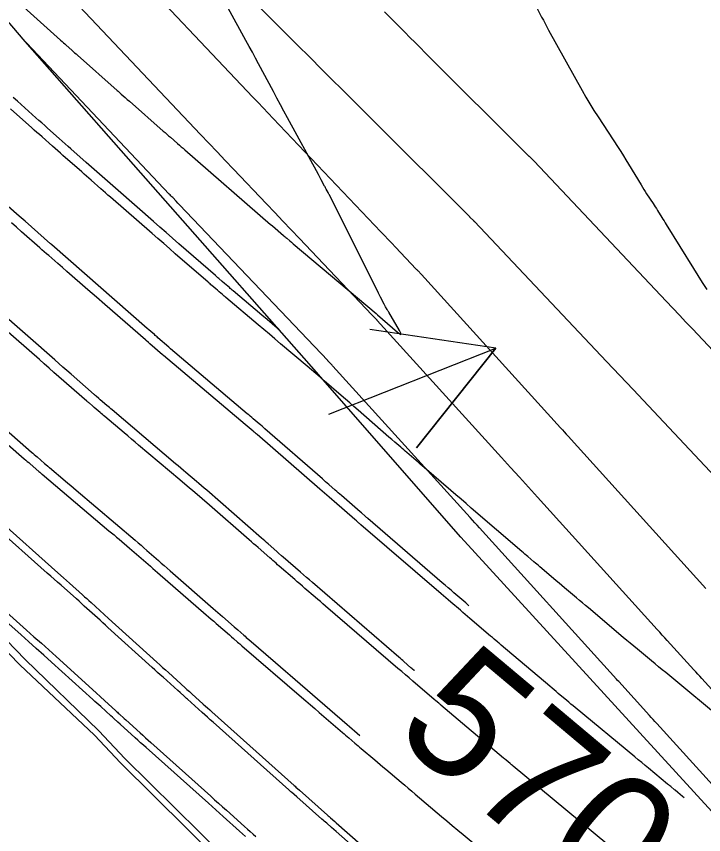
# Model space of a CAD drawing. Extents: x 954385 to 988206, y 1868364 to 1924553.
# Drawn here: x 955392.42 to 955424.79, y 1923299.12 to 1923337.66 of the extents above; entities that cross this region are included whole.
import ezdxf

# ---------------------------------------------------------------- set-up
doc = ezdxf.new("R2010")
doc.units = 0
for name, color, linetype in [('13', 7, 'Continuous'), ('16', 7, 'Continuous'), ('23', 7, 'Continuous'), ('24', 7, 'Continuous'), ('26', 7, 'Continuous'), ('5', 7, 'Continuous'), ('6', 7, 'Continuous'), ('7', 7, 'Continuous'), ('Default', 7, 'Continuous')]:
    doc.layers.add(name, color=color, linetype=linetype)

msp = doc.modelspace()

# ---------------------------------------------------------------- linework, layer by layer
at = {"layer": '13'}
for points in [[(955400.314, 1923341.68), (955405.811, 1923336.16), (955406.095, 1923335.875), (955406.379, 1923335.591), (955406.664, 1923335.306), (955406.948, 1923335.022), (955408.088, 1923333.886), (955408.373, 1923333.602), (955408.657, 1923333.318), (955408.942, 1923333.033), (955409.227, 1923332.749), (955413.743, 1923328.245), (955413.756, 1923328.232), (955413.768, 1923328.22), (955413.781, 1923328.207), (955413.794, 1923328.194), (955413.949, 1923328.044), (955413.962, 1923328.031), (955413.975, 1923328.019), (955413.988, 1923328.006), (955414, 1923327.993), (955420.218, 1923321.405), (955420.531, 1923321.074), (955420.844, 1923320.742), (955421.157, 1923320.41), (955421.469, 1923320.079), (955427.507, 1923313.663)], [(955397.231, 1923340.565), (955403.565, 1923333.856), (955403.802, 1923333.605), (955404.039, 1923333.354), (955404.277, 1923333.103), (955404.515, 1923332.853), (955409.585, 1923327.516), (955409.756, 1923327.336), (955409.928, 1923327.156), (955410.099, 1923326.975), (955410.271, 1923326.795), (955411.258, 1923325.757), (955411.279, 1923325.735), (955411.299, 1923325.714), (955411.32, 1923325.692), (955411.341, 1923325.671), (955411.491, 1923325.516), (955411.504, 1923325.502), (955411.508, 1923325.497), (955418.047, 1923318.287), (955418.137, 1923318.187), (955418.228, 1923318.087), (955418.318, 1923317.987), (955418.409, 1923317.887), (955424.895, 1923310.718)], [(955429.071, 1923301.671), (955424.701, 1923306.475), (955424.608, 1923306.577), (955424.516, 1923306.678), (955424.424, 1923306.78), (955424.331, 1923306.882), (955423.076, 1923308.265), (955422.959, 1923308.393), (955422.843, 1923308.522), (955422.726, 1923308.651), (955422.609, 1923308.78), (955416.968, 1923315.016), (955416.545, 1923315.483), (955416.122, 1923315.95), (955415.699, 1923316.417), (955415.276, 1923316.883), (955409.421, 1923323.341), (955409.407, 1923323.355), (955409.394, 1923323.369), (955409.381, 1923323.383), (955409.367, 1923323.397), (955409.217, 1923323.553), (955409.194, 1923323.577), (955409.171, 1923323.6), (955405.754, 1923327.194), (955405.365, 1923327.603), (955404.977, 1923328.011), (955404.588, 1923328.42), (955404.2, 1923328.828), (955402.647, 1923330.463), (955402.259, 1923330.872), (955401.871, 1923331.281), (955401.483, 1923331.691), (955401.096, 1923332.1), (955395.118, 1923338.433)], [(955409.752, 1923337.873), (955410.716, 1923336.912), (955410.957, 1923336.672), (955411.198, 1923336.432), (955411.439, 1923336.191), (955411.68, 1923335.951), (955416.55, 1923331.094), (955416.563, 1923331.082), (955416.576, 1923331.069), (955416.589, 1923331.056), (955416.601, 1923331.044), (955416.757, 1923330.893), (955416.77, 1923330.881), (955416.782, 1923330.868), (955416.795, 1923330.855), (955416.807, 1923330.842), (955423.033, 1923324.247), (955423.342, 1923323.919), (955423.651, 1923323.592), (955423.96, 1923323.264), (955424.269, 1923322.936), (955430.343, 1923316.482)], [(955427.226, 1923299.248), (955422.583, 1923304.352), (955422.497, 1923304.446), (955422.41, 1923304.541), (955422.324, 1923304.636), (955422.238, 1923304.731), (955420.791, 1923306.326), (955420.737, 1923306.385), (955420.683, 1923306.444), (955414.239, 1923313.567), (955414.128, 1923313.69), (955414.017, 1923313.813), (955413.906, 1923313.936), (955413.794, 1923314.058), (955407.333, 1923321.184), (955407.311, 1923321.208), (955407.289, 1923321.232), (955407.266, 1923321.256), (955407.243, 1923321.279), (955407.091, 1923321.437), (955407.084, 1923321.444), (955400.107, 1923328.781), (955400.026, 1923328.867), (955399.945, 1923328.952), (955399.783, 1923329.122), (955399.742, 1923329.165), (955399.702, 1923329.208), (955399.661, 1923329.25), (955399.621, 1923329.293), (955392.92, 1923336.391)]]:
    msp.add_lwpolyline(points, dxfattribs=at)
at = {"layer": '16'}
for points in [[(955391.328, 1923339.39), (955394.505, 1923336.536), (955394.571, 1923336.477), (955394.637, 1923336.418), (955394.703, 1923336.36), (955394.769, 1923336.301), (955395.033, 1923336.066), (955395.099, 1923336.008), (955395.165, 1923335.949), (955395.231, 1923335.89), (955395.297, 1923335.832), (955397.169, 1923334.172), (955397.217, 1923334.13), (955397.264, 1923334.088), (955397.312, 1923334.046), (955397.36, 1923334.004), (955397.55, 1923333.836), (955397.645, 1923333.752), (955397.741, 1923333.668), (955399.339, 1923332.26), (955399.423, 1923332.186), (955399.508, 1923332.112), (955399.592, 1923332.038), (955399.677, 1923331.964), (955400.016, 1923331.669), (955400.1, 1923331.596), (955400.185, 1923331.522), (955400.27, 1923331.448), (955400.354, 1923331.375), (955404.397, 1923327.859), (955404.425, 1923327.835), (955404.48, 1923327.787), (955405, 1923327.339), (955405.038, 1923327.307), (955405.076, 1923327.275), (955405.114, 1923327.243), (955405.152, 1923327.21), (955405.304, 1923327.082), (955405.38, 1923327.018), (955405.456, 1923326.954), (955409.363, 1923323.662), (955409.381, 1923323.646), (955409.437, 1923323.598), (955410.374, 1923322.784), (955410.481, 1923322.7), (955410.533, 1923322.684), (955410.527, 1923322.737), (955410.465, 1923322.859), (955409.96, 1923323.73), (955409.942, 1923323.762), (955409.923, 1923323.793), (955409.905, 1923323.824), (955409.886, 1923323.856), (955409.81, 1923323.98), (955409.792, 1923324.011), (955409.774, 1923324.043), (955409.756, 1923324.075), (955409.739, 1923324.107), (955409.572, 1923324.433), (955409.539, 1923324.498), (955409.505, 1923324.564), (955409.472, 1923324.629), (955409.44, 1923324.694), (955407.183, 1923329.209), (955407.163, 1923329.248), (955407.143, 1923329.286), (955407.123, 1923329.325), (955407.103, 1923329.363), (955407.02, 1923329.515), (955406.999, 1923329.553), (955406.978, 1923329.592), (955406.958, 1923329.63), (955406.938, 1923329.668), (955406.783, 1923329.963), (955406.75, 1923330.025), (955406.718, 1923330.087), (955406.684, 1923330.148), (955406.651, 1923330.21), (955405.189, 1923332.885), (955405.022, 1923333.193), (955404.855, 1923333.501), (955404.689, 1923333.809), (955404.524, 1923334.118), (955403.831, 1923335.421), (955403.683, 1923335.697), (955403.535, 1923335.972), (955403.385, 1923336.247), (955403.235, 1923336.521), (955402.396, 1923338.04)], [(955416.76, 1923338.402), (955417.161, 1923337.63), (955417.242, 1923337.475), (955417.324, 1923337.321), (955417.407, 1923337.167), (955417.491, 1923337.014), (955419.068, 1923334.171), (955419.248, 1923333.855), (955419.433, 1923333.542), (955419.623, 1923333.232), (955419.819, 1923332.926), (955420.759, 1923331.489), (955420.885, 1923331.294), (955421.01, 1923331.098), (955421.132, 1923330.901), (955421.253, 1923330.703), (955421.844, 1923329.721), (955421.908, 1923329.616), (955421.973, 1923329.511), (955422.04, 1923329.408), (955422.107, 1923329.305), (955422.409, 1923328.852), (955422.462, 1923328.771), (955422.515, 1923328.689), (955422.567, 1923328.607), (955422.619, 1923328.524), (955422.823, 1923328.192), (955422.874, 1923328.109), (955422.925, 1923328.026), (955422.976, 1923327.943), (955423.028, 1923327.86), (955424.31, 1923325.781), (955424.517, 1923325.449), (955424.726, 1923325.119), (955424.938, 1923324.79)], [(955425.921, 1923304.341), (955423.007, 1923306.75), (955422.84, 1923306.888), (955422.673, 1923307.026), (955422.506, 1923307.164), (955422.339, 1923307.303), (955421.672, 1923307.855), (955421.505, 1923307.994), (955421.339, 1923308.132), (955421.173, 1923308.271), (955421.007, 1923308.411), (955419.363, 1923309.799), (955419.225, 1923309.916), (955419.087, 1923310.032), (955418.948, 1923310.149), (955418.81, 1923310.266), (955418.244, 1923310.745), (955418.113, 1923310.855), (955417.982, 1923310.966), (955417.852, 1923311.077), (955417.721, 1923311.187), (955417.081, 1923311.732), (955417.01, 1923311.792), (955416.939, 1923311.852), (955416.868, 1923311.912), (955416.798, 1923311.973), (955416.515, 1923312.213), (955416.444, 1923312.274), (955416.373, 1923312.334), (955416.303, 1923312.394), (955416.232, 1923312.455), (955413.848, 1923314.503), (955413.607, 1923314.71), (955413.366, 1923314.917), (955413.125, 1923315.124), (955412.884, 1923315.331), (955411.632, 1923316.408), (955411.535, 1923316.491), (955411.438, 1923316.575), (955411.341, 1923316.659), (955411.245, 1923316.742), (955410.804, 1923317.125), (955410.734, 1923317.185), (955410.665, 1923317.245), (955410.596, 1923317.306), (955410.526, 1923317.366), (955410.248, 1923317.607), (955410.11, 1923317.728), (955409.971, 1923317.848), (955408.523, 1923319.107), (955408.323, 1923319.281), (955408.123, 1923319.454), (955407.923, 1923319.628), (955407.723, 1923319.802), (955406.924, 1923320.498), (955406.723, 1923320.672), (955406.523, 1923320.845), (955406.321, 1923321.017), (955406.119, 1923321.188), (955404.868, 1923322.242), (955404.602, 1923322.466), (955404.336, 1923322.69), (955404.07, 1923322.914), (955403.804, 1923323.139), (955402.288, 1923324.418), (955402.248, 1923324.452), (955402.208, 1923324.486), (955402.169, 1923324.52), (955402.129, 1923324.554), (955401.97, 1923324.69), (955401.891, 1923324.759), (955401.812, 1923324.827), (955401.629, 1923324.985), (955401.585, 1923325.022), (955401.541, 1923325.06), (955401.498, 1923325.098), (955401.454, 1923325.136), (955399.906, 1923326.483), (955399.633, 1923326.72), (955399.361, 1923326.957), (955399.088, 1923327.194), (955398.816, 1923327.431), (955396.846, 1923329.147), (955396.733, 1923329.246), (955396.62, 1923329.345), (955396.507, 1923329.443), (955396.395, 1923329.542), (955395.945, 1923329.938), (955395.833, 1923330.037), (955395.72, 1923330.136), (955395.608, 1923330.235), (955395.496, 1923330.335), (955394.613, 1923331.113), (955394.491, 1923331.221), (955394.368, 1923331.329), (955394.246, 1923331.438), (955394.123, 1923331.546), (955393.634, 1923331.98), (955393.511, 1923332.089), (955393.389, 1923332.197), (955393.266, 1923332.306), (955393.144, 1923332.415), (955392.136, 1923333.31)], [(955423.878, 1923300.855), (955423.803, 1923300.917), (955423.573, 1923301.107), (955423.452, 1923301.207), (955423.422, 1923301.232), (955423.239, 1923301.384), (955423.204, 1923301.413), (955423.168, 1923301.443), (955423.133, 1923301.472), (955423.097, 1923301.502), (955422.197, 1923302.246), (955422.035, 1923302.379), (955421.874, 1923302.513), (955421.712, 1923302.647), (955421.55, 1923302.781), (955418.742, 1923305.105), (955418.642, 1923305.188), (955418.543, 1923305.271), (955418.443, 1923305.354), (955418.344, 1923305.438), (955417.947, 1923305.773), (955417.848, 1923305.857), (955417.749, 1923305.94), (955417.65, 1923306.024), (955417.551, 1923306.108), (955415.257, 1923308.047), (955415.216, 1923308.082), (955415.174, 1923308.117), (955415.132, 1923308.153), (955415.091, 1923308.188), (955414.924, 1923308.33), (955414.841, 1923308.4), (955414.758, 1923308.471), (955413.787, 1923309.297), (955413.673, 1923309.394), (955413.559, 1923309.492), (955413.445, 1923309.589), (955413.332, 1923309.686), (955412.878, 1923310.076), (955412.764, 1923310.174), (955412.651, 1923310.271), (955412.537, 1923310.369), (955412.424, 1923310.467), (955408.652, 1923313.71), (955408.629, 1923313.731), (955408.605, 1923313.751), (955408.581, 1923313.771), (955408.558, 1923313.792), (955408.44, 1923313.894), (955408.369, 1923313.955), (955407.384, 1923314.811), (955407.272, 1923314.909), (955407.159, 1923315.007), (955406.934, 1923315.202), (955406.821, 1923315.3), (955406.709, 1923315.398), (955403.767, 1923317.959), (955403.719, 1923318), (955403.672, 1923318.041), (955403.625, 1923318.081), (955403.577, 1923318.121), (955403.387, 1923318.282), (955403.291, 1923318.362), (955403.196, 1923318.442), (955399.347, 1923321.691), (955399.335, 1923321.702), (955399.31, 1923321.723), (955398.706, 1923322.244), (955398.672, 1923322.274), (955398.638, 1923322.303), (955398.536, 1923322.392), (955398.502, 1923322.421), (955396.594, 1923324.083), (955396.193, 1923324.432), (955395.792, 1923324.782), (955394.804, 1923325.643), (955394.589, 1923325.83), (955394.375, 1923326.016), (955393.946, 1923326.39), (955393.839, 1923326.483), (955393.732, 1923326.577), (955393.625, 1923326.671), (955393.518, 1923326.765), (955392.665, 1923327.517), (955392.426, 1923327.728), (955392.188, 1923327.939)], [(955434.566, 1923269.532), (955427.026, 1923276.115), (955419.36, 1923282.565), (955416.875, 1923284.631), (955412.15, 1923288.602), (955411.797, 1923288.897), (955411.387, 1923289.24), (955406.788, 1923293.242), (955403.567, 1923296.344), (955402.028, 1923297.845), (955397.327, 1923302.509), (955396.099, 1923303.811), (955392.576, 1923307.124), (955388.578, 1923311.227), (955387.953, 1923311.866), (955383.437, 1923316.711), (955381.374, 1923318.952), (955378.994, 1923321.623), (955374.705, 1923326.677)], [(955420.236, 1923298.693), (955415.822, 1923302.347), (955415.785, 1923302.378), (955415.747, 1923302.41), (955415.709, 1923302.441), (955415.672, 1923302.473), (955415.484, 1923302.632), (955415.41, 1923302.695), (955415.372, 1923302.727), (955412.418, 1923305.225), (955412.392, 1923305.247), (955412.366, 1923305.269), (955412.34, 1923305.291), (955412.314, 1923305.313), (955412.183, 1923305.424), (955412.105, 1923305.491), (955411.098, 1923306.348), (955410.921, 1923306.499), (955410.745, 1923306.649), (955410.569, 1923306.8), (955410.393, 1923306.951), (955406.983, 1923309.884), (955406.862, 1923309.989), (955406.741, 1923310.093), (955406.619, 1923310.197), (955406.498, 1923310.301), (955406.014, 1923310.718), (955405.893, 1923310.823), (955405.772, 1923310.927), (955405.651, 1923311.032), (955405.531, 1923311.137), (955404.8, 1923311.771), (955404.727, 1923311.835), (955404.654, 1923311.899), (955404.507, 1923312.026), (955404.434, 1923312.09), (955404.361, 1923312.154), (955403.803, 1923312.64), (955403.698, 1923312.731), (955403.593, 1923312.823), (955403.488, 1923312.914), (955403.382, 1923313.006), (955401.514, 1923314.632), (955401.167, 1923314.933), (955400.819, 1923315.233), (955400.47, 1923315.531), (955400.119, 1923315.828), (955398.18, 1923317.465), (955398.01, 1923317.609), (955397.839, 1923317.753), (955397.668, 1923317.898), (955397.498, 1923318.042), (955396.585, 1923318.813), (955396.53, 1923318.86), (955396.474, 1923318.908), (955396.418, 1923318.955), (955396.363, 1923319.003), (955396.089, 1923319.239), (955396.003, 1923319.314), (955395.859, 1923319.438), (955395.83, 1923319.462), (955395.802, 1923319.487), (955395.773, 1923319.512), (955395.745, 1923319.537), (955394.422, 1923320.69), (955394.192, 1923320.891), (955393.963, 1923321.092), (955393.733, 1923321.292), (955393.503, 1923321.492), (955391.166, 1923323.528)], [(955388.527, 1923320.543), (955392.792, 1923316.823), (955392.862, 1923316.762), (955392.932, 1923316.701), (955393.003, 1923316.64), (955393.073, 1923316.579), (955393.482, 1923316.226), (955393.524, 1923316.19), (955393.579, 1923316.142), (955393.607, 1923316.118), (955393.634, 1923316.095), (955396.781, 1923313.434), (955396.9, 1923313.334), (955397.019, 1923313.233), (955397.138, 1923313.133), (955397.256, 1923313.033), (955397.746, 1923312.619), (955397.858, 1923312.525), (955397.969, 1923312.43), (955398.08, 1923312.334), (955398.191, 1923312.238), (955398.633, 1923311.853), (955398.743, 1923311.757), (955398.854, 1923311.661), (955398.964, 1923311.565), (955399.075, 1923311.468), (955401.357, 1923309.479), (955401.477, 1923309.375), (955401.596, 1923309.271), (955401.715, 1923309.167), (955401.835, 1923309.063), (955402.455, 1923308.524), (955402.551, 1923308.44), (955402.648, 1923308.356), (955402.842, 1923308.187), (955402.891, 1923308.145), (955402.939, 1923308.103), (955402.988, 1923308.061), (955403.036, 1923308.019), (955405.853, 1923305.594), (955406.061, 1923305.415), (955406.268, 1923305.236), (955406.476, 1923305.057), (955406.684, 1923304.879), (955407.784, 1923303.932), (955407.857, 1923303.869), (955407.93, 1923303.807), (955408.004, 1923303.744), (955408.077, 1923303.682), (955408.37, 1923303.432), (955408.443, 1923303.37), (955408.517, 1923303.307), (955408.59, 1923303.245), (955408.663, 1923303.183), (955409.297, 1923302.642), (955409.427, 1923302.531), (955409.558, 1923302.421), (955409.688, 1923302.31), (955409.819, 1923302.2), (955410.547, 1923301.583), (955410.712, 1923301.444), (955410.877, 1923301.304), (955411.042, 1923301.165), (955411.207, 1923301.025), (955412.443, 1923299.979), (955412.697, 1923299.764), (955412.952, 1923299.55), (955413.208, 1923299.337), (955413.464, 1923299.124), (955414.49, 1923298.275)], [(955410.169, 1923296.901), (955407.477, 1923299.266), (955407.367, 1923299.363), (955407.256, 1923299.46), (955407.036, 1923299.654), (955406.981, 1923299.702), (955406.925, 1923299.751), (955406.87, 1923299.799), (955406.815, 1923299.848), (955405.631, 1923300.896), (955405.507, 1923301.005), (955405.382, 1923301.115), (955405.351, 1923301.143), (955405.32, 1923301.17), (955405.289, 1923301.198), (955405.258, 1923301.225), (955401.684, 1923304.418), (955401.556, 1923304.533), (955401.427, 1923304.648), (955401.298, 1923304.763), (955401.169, 1923304.878), (955400.473, 1923305.501), (955400.435, 1923305.535), (955400.397, 1923305.569), (955400.359, 1923305.603), (955400.321, 1923305.637), (955400.133, 1923305.807), (955400.019, 1923305.909), (955399.328, 1923306.533), (955399.2, 1923306.648), (955399.072, 1923306.764), (955398.944, 1923306.879), (955398.817, 1923306.995), (955396.734, 1923308.878), (955396.611, 1923308.99), (955396.487, 1923309.102), (955396.363, 1923309.214), (955396.24, 1923309.326), (955395.745, 1923309.774), (955395.621, 1923309.886), (955395.497, 1923309.997), (955395.373, 1923310.109), (955395.248, 1923310.22), (955394.524, 1923310.862), (955394.361, 1923311.006), (955394.199, 1923311.15), (955394.037, 1923311.294), (955393.874, 1923311.438), (955391.324, 1923313.7)], [(955403.21, 1923299.039), (955403.072, 1923299.161), (955402.935, 1923299.284), (955402.162, 1923299.974), (955401.987, 1923300.13), (955401.812, 1923300.287), (955401.638, 1923300.443), (955401.463, 1923300.599), (955398.533, 1923303.218), (955398.402, 1923303.334), (955398.272, 1923303.451), (955398.142, 1923303.568), (955398.013, 1923303.685), (955397.307, 1923304.322), (955397.198, 1923304.42), (955397.016, 1923304.584), (955396.943, 1923304.65), (955396.871, 1923304.715), (955396.393, 1923305.148), (955396.301, 1923305.231), (955396.209, 1923305.314), (955396.117, 1923305.397), (955396.026, 1923305.48), (955394.071, 1923307.249), (955393.715, 1923307.571), (955393.357, 1923307.892), (955392.999, 1923308.213), (955392.64, 1923308.532), (955389.757, 1923311.09)]]:
    msp.add_lwpolyline(points, dxfattribs=at)
at = {"layer": '23'}
msp.add_lwpolyline([(955453.831, 1923268.974), (955448.495, 1923276.541), (955440.881, 1923283.045), (955437.759, 1923286.64), (955433.675, 1923291.02), (955426.871, 1923298.362), (955421.789, 1923303.911), (955420.109, 1923305.748), (955413.351, 1923313.137), (955406.749, 1923320.685), (955406.556, 1923320.9), (955399.449, 1923328.966), (955392.84, 1923336.482), (955392.199, 1923337.216), (955386.259, 1923344.026), (955380.84, 1923350.244)], dxfattribs=at)
at = {"layer": '24'}
for points in [[(955453.831, 1923268.974), (955448.495, 1923276.541), (955440.881, 1923283.045), (955437.759, 1923286.64), (955433.675, 1923291.02), (955426.871, 1923298.362), (955421.789, 1923303.911), (955420.109, 1923305.748), (955413.351, 1923313.137), (955406.749, 1923320.685), (955406.556, 1923320.9), (955399.449, 1923328.966), (955392.84, 1923336.482), (955392.199, 1923337.216), (955386.259, 1923344.026), (955380.84, 1923350.244), (955404.441, 1923372.803), (955430.664, 1923345.369), (955463.111, 1923313.401), (955497.691, 1923280.642), (955532.806, 1923247.125)], [(955434.763, 1923269.739), (955427.204, 1923276.301), (955419.541, 1923282.755), (955417.059, 1923284.825), (955412.343, 1923288.802), (955411.99, 1923289.097), (955411.581, 1923289.441), (955406.993, 1923293.451), (955403.775, 1923296.555), (955402.239, 1923298.058), (955397.526, 1923302.708), (955396.3, 1923304.011), (955392.83, 1923307.374), (955388.839, 1923311.481), (955388.223, 1923312.128), (955383.716, 1923316.978), (955381.657, 1923319.222), (955379.281, 1923321.895), (955374.994, 1923326.947), (955374.76, 1923327.223), (955370.778, 1923332.058), (955367.846, 1923335.199), (955366.184, 1923336.82), (955361.436, 1923341.447)]]:
    msp.add_lwpolyline(points, dxfattribs=at)
at = {"layer": '26'}
msp.add_lwpolyline([(955407.131, 1923318.928), (955415.005, 1923322.035), (955411.272, 1923317.337), (955415.005, 1923322.035), (955409.07, 1923322.918)], dxfattribs=at)
at = {"layer": '6'}
msp.add_lwpolyline([(955411.167, 1923306.846), (955411.154, 1923306.857), (955411.081, 1923306.92), (955411.044, 1923306.951), (955411.008, 1923306.983), (955410.678, 1923307.267), (955410.617, 1923307.32), (955410.556, 1923307.373), (955410.495, 1923307.425), (955410.434, 1923307.478), (955406.361, 1923310.994), (955406.222, 1923311.115), (955406.082, 1923311.236), (955405.942, 1923311.358), (955405.803, 1923311.479), (955404.994, 1923312.185), (955404.912, 1923312.257), (955404.774, 1923312.377), (955404.719, 1923312.425), (955404.692, 1923312.449), (955404.275, 1923312.814), (955404.196, 1923312.883), (955404.118, 1923312.952), (955404.039, 1923313.02), (955403.96, 1923313.089), (955401.384, 1923315.341), (955401.263, 1923315.446), (955401.142, 1923315.551), (955401.02, 1923315.655), (955400.898, 1923315.759), (955400.409, 1923316.174), (955400.287, 1923316.278), (955400.164, 1923316.382), (955400.042, 1923316.486), (955399.92, 1923316.589), (955396.927, 1923319.128), (955396.867, 1923319.179), (955396.806, 1923319.231), (955396.746, 1923319.282), (955396.686, 1923319.334), (955396.373, 1923319.605), (955396.302, 1923319.666), (955396.183, 1923319.769), (955396.159, 1923319.79), (955396.135, 1923319.811), (955396.112, 1923319.831), (955396.088, 1923319.852), (955394.994, 1923320.811), (955394.803, 1923320.977), (955394.613, 1923321.144), (955394.422, 1923321.31), (955394.232, 1923321.477), (955391.543, 1923323.828)], dxfattribs=at)
at = {"layer": '7'}
for points in [[(955404.8, 1923322.893), (955404.71, 1923322.969), (955404.469, 1923323.173), (955404.228, 1923323.377), (955403.987, 1923323.582), (955402.628, 1923324.734), (955402.584, 1923324.771), (955402.54, 1923324.808), (955402.496, 1923324.846), (955402.453, 1923324.883), (955402.231, 1923325.075), (955402.112, 1923325.178), (955401.953, 1923325.315), (955401.914, 1923325.349), (955401.874, 1923325.384), (955401.834, 1923325.418), (955401.795, 1923325.453), (955400.076, 1923326.953), (955399.776, 1923327.215), (955399.476, 1923327.477), (955399.177, 1923327.738), (955398.877, 1923328), (955397.216, 1923329.454), (955397.09, 1923329.564), (955396.965, 1923329.675), (955396.839, 1923329.785), (955396.713, 1923329.896), (955396.212, 1923330.339), (955396.086, 1923330.45), (955395.961, 1923330.561), (955395.835, 1923330.672), (955395.71, 1923330.783), (955394.992, 1923331.417), (955394.854, 1923331.539), (955394.716, 1923331.661), (955394.579, 1923331.784), (955394.441, 1923331.906), (955393.891, 1923332.395), (955393.753, 1923332.518), (955393.615, 1923332.64), (955393.478, 1923332.763), (955393.341, 1923332.885), (955392.468, 1923333.664), (955392.277, 1923333.835)], [(955413.732, 1923309.904), (955413.721, 1923309.913), (955413.583, 1923310.032), (955413.031, 1923310.509), (955412.893, 1923310.628), (955412.755, 1923310.747), (955412.617, 1923310.866), (955412.478, 1923310.985), (955408.976, 1923314.007), (955408.945, 1923314.034), (955408.915, 1923314.06), (955408.884, 1923314.087), (955408.854, 1923314.113), (955408.671, 1923314.272), (955408.61, 1923314.326), (955407.734, 1923315.089), (955407.659, 1923315.154), (955407.585, 1923315.219), (955407.51, 1923315.284), (955407.435, 1923315.349), (955407.137, 1923315.61), (955407.062, 1923315.675), (955406.988, 1923315.74), (955406.913, 1923315.805), (955406.838, 1923315.871), (955404.131, 1923318.237), (955404.062, 1923318.296), (955403.993, 1923318.356), (955403.924, 1923318.415), (955403.854, 1923318.474), (955403.576, 1923318.71), (955403.506, 1923318.769), (955403.437, 1923318.828), (955403.367, 1923318.887), (955403.298, 1923318.946), (955399.685, 1923322.007), (955399.665, 1923322.024), (955399.605, 1923322.077), (955399.089, 1923322.523), (955399.046, 1923322.56), (955399.004, 1923322.596), (955398.962, 1923322.633), (955398.919, 1923322.67), (955398.75, 1923322.817), (955398.666, 1923322.891), (955398.582, 1923322.965), (955394.085, 1923326.899), (955394.068, 1923326.914), (955394.034, 1923326.944), (955392.831, 1923328.008), (955392.551, 1923328.255), (955392.035, 1923328.712)], [(955389.265, 1923320.527), (955393.135, 1923317.138), (955393.201, 1923317.081), (955393.266, 1923317.024), (955393.331, 1923316.967), (955393.397, 1923316.911), (955393.752, 1923316.602), (955393.808, 1923316.554), (955393.901, 1923316.473), (955393.92, 1923316.457), (955393.939, 1923316.441), (955393.957, 1923316.425), (955393.976, 1923316.409), (955394.719, 1923315.779), (955394.849, 1923315.669), (955394.979, 1923315.559), (955395.109, 1923315.448), (955395.239, 1923315.338), (955398.015, 1923312.982), (955398.153, 1923312.864), (955398.291, 1923312.746), (955398.428, 1923312.627), (955398.565, 1923312.508), (955399.111, 1923312.03), (955399.248, 1923311.911), (955399.385, 1923311.791), (955399.521, 1923311.672), (955399.658, 1923311.552), (955401.689, 1923309.775), (955401.799, 1923309.678), (955401.909, 1923309.582), (955402.019, 1923309.486), (955402.129, 1923309.39), (955402.676, 1923308.913), (955402.848, 1923308.762), (955403.134, 1923308.512), (955403.192, 1923308.462), (955403.249, 1923308.412), (955403.307, 1923308.362), (955403.364, 1923308.313), (955404.63, 1923307.22), (955404.86, 1923307.021), (955405.09, 1923306.823), (955405.32, 1923306.624), (955405.55, 1923306.425), (955407.994, 1923304.312), (955408.112, 1923304.21), (955408.23, 1923304.109), (955408.348, 1923304.007), (955408.466, 1923303.906), (955408.603, 1923303.789)], [(955391.518, 1923313.989), (955394.369, 1923311.454), (955394.643, 1923311.21), (955394.917, 1923310.966), (955395.532, 1923310.419), (955395.635, 1923310.327), (955395.738, 1923310.235), (955395.841, 1923310.142), (955395.944, 1923310.05), (955396.353, 1923309.678), (955396.558, 1923309.492), (955396.763, 1923309.306), (955399.035, 1923307.244), (955399.171, 1923307.121), (955399.307, 1923306.997), (955399.443, 1923306.874), (955399.579, 1923306.751), (955400.367, 1923306.038), (955400.455, 1923305.959), (955400.571, 1923305.854), (955400.6, 1923305.827), (955400.63, 1923305.801), (955400.659, 1923305.775), (955400.688, 1923305.748), (955401.226, 1923305.265), (955401.326, 1923305.176), (955401.425, 1923305.087), (955401.525, 1923304.998), (955401.624, 1923304.909), (955405.503, 1923301.434), (955405.545, 1923301.397), (955405.586, 1923301.36), (955405.752, 1923301.213), (955407.079, 1923300.035), (955407.113, 1923300.005), (955407.147, 1923299.975), (955407.18, 1923299.945), (955407.214, 1923299.916), (955407.417, 1923299.737), (955407.484, 1923299.677), (955410.446, 1923297.068)], [(955390.033, 1923311.304), (955392.9, 1923308.754), (955393.25, 1923308.442), (955393.598, 1923308.13), (955393.947, 1923307.816), (955394.294, 1923307.502), (955396.175, 1923305.795), (955396.376, 1923305.613), (955396.576, 1923305.431), (955397.099, 1923304.956), (955397.139, 1923304.92), (955397.179, 1923304.884), (955397.219, 1923304.848), (955397.258, 1923304.812), (955397.497, 1923304.596), (955397.577, 1923304.524), (955398.253, 1923303.912), (955398.379, 1923303.798), (955398.506, 1923303.684), (955398.632, 1923303.571), (955398.758, 1923303.457), (955401.573, 1923300.932), (955401.759, 1923300.765), (955401.945, 1923300.599), (955402.131, 1923300.432), (955402.317, 1923300.265), (955403.168, 1923299.503), (955403.301, 1923299.384), (955403.434, 1923299.265), (955403.567, 1923299.146), (955403.701, 1923299.028)]]:
    msp.add_lwpolyline(points, dxfattribs=at)
at = {"layer": 'Default'}
msp.add_arc((956111.568, 1924014.493), 954.93, 205.346268, 226.414195, dxfattribs=at)

# ---------------------------------------------------------------- texts
at = {"layer": '5'}
msp.add_text('570', height=6, rotation=320.0082, dxfattribs=at).set_placement((955410.06, 1923303.859))

doc.saveas('drawing.dxf')
